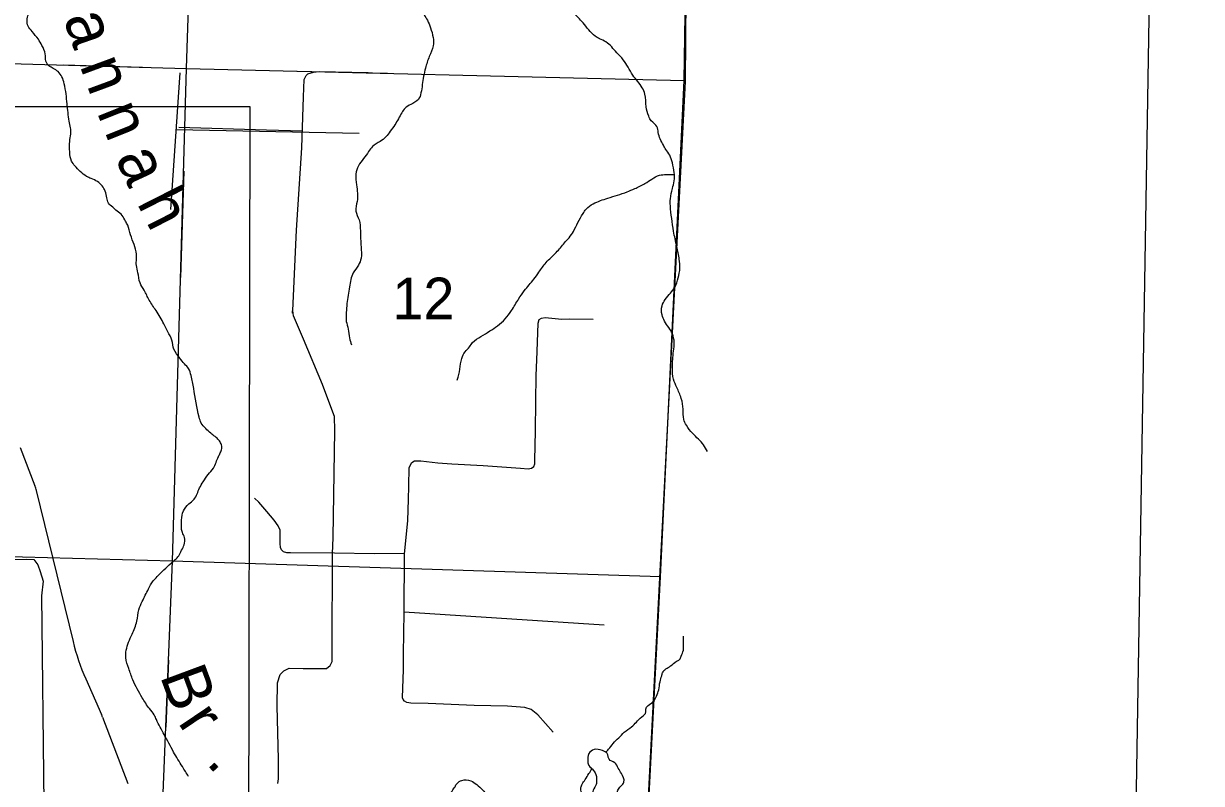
# Model space of a CAD drawing. Extents: x 1219626 to 1426462, y 456797 to 752399.
# Drawn here: x 1367556 to 1380264, y 644217 to 652418 of the extents above; entities that cross this region are included whole.
import ezdxf

# ---------------------------------------------------------------- set-up
doc = ezdxf.new("R2010")
doc.units = 0
for name, color, linetype in [('County Boundary', 7, 'Continuous'), ('Lakes and Ponds', 7, 'Continuous'), ('Local Roads Improved', 7, 'Continuous'), ('Masks', 7, 'Continuous'), ('Narrow River Creek and Branch and Slough', 7, 'Continuous'), ('Narrow River Creek and Branch and Slough Text', 7, 'Continuous'), ('Quad Borders', 7, 'Continuous'), ('Section Lines', 7, 'Continuous'), ('Section Numbers', 7, 'Continuous'), ('Uninventoried Roads and Features', 7, 'Continuous')]:
    doc.layers.add(name, color=color, linetype=linetype)

msp = doc.modelspace()

# ---------------------------------------------------------------- linework, layer by layer
at = {"layer": 'County Boundary'}
for p, q in [((1374801, 662509), (1374693, 651793)), ((1374693, 651793), (1374159, 641444))]:
    msp.add_line(p, q, dxfattribs=at)
at = {"layer": 'Lakes and Ponds'}
for points in [[(1373862, 644509), (1373854, 644539), (1373823, 644562), (1373732, 644585), (1373666, 644555), (1373643, 644478), (1373647, 644428), (1373693, 644370), (1373724, 644332), (1373739, 644248)], [(1373739, 644248), (1373735, 644206), (1373701, 644144), (1373701, 644087), (1373755, 644033), (1373820, 643995), (1373846, 643964), (1373912, 643937), (1373969, 643941), (1373996, 643995), (1373992, 644044), (1373965, 644098), (1373969, 644144), (1374000, 644186), (1374034, 644232), (1374007, 644324), (1373973, 644382), (1373935, 644439), (1373873, 644478), (1373862, 644509)]]:
    msp.add_spline(points, degree=3, dxfattribs=at)
at = {"layer": 'Local Roads Improved'}
for p, q in [((1370455, 649317), (1370454, 649293)), ((1373821, 645926), (1371661, 646065))]:
    msp.add_line(p, q, dxfattribs=at)
for points in [[(1370301, 644216), (1370307, 644267), (1370307, 644474), (1370293, 645056), (1370295, 645303), (1370326, 645392), (1370363, 645433), (1370423, 645460), (1370572, 645458), (1370823, 645456), (1370864, 645489), (1370887, 645533), (1370887, 645609), (1370885, 645667), (1370889, 646694), (1370895, 646872), (1370914, 648026), (1370910, 648177), (1370862, 648310), (1370781, 648523), (1370576, 649012), (1370469, 649264), (1370461, 649320), (1370502, 650188), (1370558, 651078), (1370576, 651629), (1370585, 651813), (1370605, 651856), (1370625, 651877), (1370685, 651895), (1370747, 651899), (1371275, 651889)], [(1370564, 651258), (1370176, 651267), (1369230, 651295)], [(1373271, 644772), (1373103, 644957), (1373032, 645014), (1372964, 645038), (1372776, 645052), (1372416, 645059), (1371920, 645079), (1371736, 645085), (1371691, 645090), (1371665, 645104), (1371651, 645122), (1371646, 645142), (1371657, 645447), (1371655, 645616), (1371661, 646062), (1371666, 646691), (1371703, 647053), (1371711, 647283), (1371712, 647425), (1371717, 647626), (1371745, 647679), (1371773, 647699), (1371803, 647699), (1371842, 647698), (1372024, 647678), (1372176, 647668), (1372515, 647648), (1372918, 647619), (1373001, 647611), (1373037, 647618), (1373061, 647638), (1373073, 647666), (1373074, 647705), (1373079, 648019), (1373084, 648343), (1373087, 648615), (1373098, 648878), (1373109, 649185), (1373119, 649223), (1373146, 649240), (1373185, 649244), (1373365, 649229), (1373442, 649231), (1373703, 649227)], [(1371667, 646698), (1371338, 646696), (1370911, 646702), (1370438, 646706), (1370396, 646706), (1370361, 646717), (1370338, 646737), (1370327, 646762), (1370325, 646807), (1370326, 646882), (1370326, 646952), (1370304, 646998), (1370260, 647058), (1370181, 647153), (1370093, 647252), (1370048, 647297)]]:
    msp.add_lwpolyline(points, dxfattribs=at)
at = {"layer": 'Masks'}
for p, q in [((1367987, 651971), (1368840, 651947)), ((1370504, 651905), (1371483, 651881)), ((1369284, 650824), (1369251, 649679)), ((1369120, 645546), (1369092, 644826))]:
    msp.add_line(p, q, dxfattribs=at)
at = {"layer": 'Narrow River Creek and Branch and Slough'}
for points in [[(1367716, 652249), (1367649, 652332), (1367605, 652391), (1367594, 652454), (1367609, 652517), (1367645, 652595), (1367664, 652650), (1367664, 652706), (1367617, 652808), (1367590, 652867), (1367578, 652918), (1367574, 652997), (1367594, 653064), (1367617, 653111), (1367672, 653142), (1367719, 653146), (1367806, 653123), (1367893, 653107), (1367983, 653123), (1368097, 653174), (1368148, 653213), (1368176, 653284), (1368188, 653311), (1368200, 653332)], [(1371843, 652645), (1371851, 652578), (1371913, 652454), (1371947, 652372), (1371975, 652268), (1371975, 652179), (1371933, 652062), (1371892, 651938), (1371858, 651759), (1371844, 651669), (1371816, 651600), (1371734, 651545), (1371672, 651504), (1371637, 651456), (1371562, 651325), (1371513, 651256), (1371465, 651194), (1371403, 651146), (1371321, 651091), (1371279, 651036), (1371224, 650960), (1371169, 650884), (1371142, 650794), (1371149, 650677), (1371155, 650498), (1371142, 650395), (1371176, 650299), (1371190, 650182), (1371197, 650009), (1371197, 649885), (1371169, 649810), (1371114, 649727), (1371073, 649576), (1371045, 649396), (1371038, 649300), (1371038, 649204), (1371059, 649121), (1371073, 649025), (1371094, 648949)], [(1374934, 647801), (1374893, 647870), (1374776, 647994), (1374707, 648083), (1374680, 648145), (1374673, 648256), (1374652, 648373), (1374604, 648490), (1374569, 648579), (1374556, 648703), (1374569, 648882), (1374576, 648979), (1374556, 649068), (1374473, 649206), (1374445, 649275), (1374445, 649371), (1374480, 649440), (1374535, 649509), (1374583, 649571), (1374618, 649674), (1374638, 649778), (1374631, 649874), (1374604, 650012), (1374569, 650177), (1374549, 650315), (1374535, 650452), (1374535, 650528), (1374556, 650638), (1374576, 650721), (1374576, 650811), (1374556, 650914), (1374528, 650997), (1374487, 651059), (1374459, 651107), (1374404, 651244), (1374390, 651306), (1374328, 651368), (1374301, 651417), (1374273, 651520), (1374260, 651656), (1374232, 651725), (1374129, 651862), (1374026, 652028), (1373957, 652103), (1373840, 652220), (1373771, 652255), (1373723, 652282), (1373592, 652427), (1373489, 652537), (1373433, 652608)], [(1369337, 644292), (1369270, 644398), (1369175, 644556), (1369073, 644745), (1368990, 644906), (1368967, 644957), (1368916, 645024), (1368837, 645142), (1368735, 645335), (1368691, 645457), (1368660, 645575), (1368664, 645654), (1368727, 645827), (1368778, 645969), (1368801, 646091), (1368837, 646182), (1368904, 646316), (1368955, 646402), (1368998, 646449), (1369148, 646595), (1369230, 646674), (1369262, 646733), (1369289, 646792), (1369293, 646871), (1369270, 646926), (1369262, 647060), (1369281, 647158), (1369341, 647233), (1369396, 647284), (1369455, 647406), (1369494, 647473), (1369549, 647552), (1369604, 647619), (1369659, 647745), (1369679, 647784), (1369695, 647831), (1369687, 647883), (1369663, 647922), (1369577, 647997), (1369522, 648048), (1369474, 648107), (1369451, 648170), (1369392, 648481), (1369364, 648619), (1369337, 648694), (1369293, 648745), (1369242, 648808), (1369179, 648903), (1369156, 649001), (1369112, 649091), (1369069, 649178), (1368986, 649320), (1368912, 649434), (1368857, 649540), (1368813, 649619), (1368790, 649729), (1368774, 649808), (1368774, 649875), (1368774, 649930), (1368750, 650032), (1368711, 650139), (1368680, 650241), (1368656, 650284), (1368620, 650347), (1368565, 650395), (1368518, 650438), (1368471, 650481), (1368455, 650536), (1368436, 650611), (1368404, 650666), (1368353, 650713), (1368286, 650745), (1368235, 650769), (1368168, 650820), (1368109, 650883), (1368074, 650934), (1368054, 651032), (1368054, 651147), (1368066, 651225), (1368050, 651363), (1368026, 651552), (1368015, 651658), (1367995, 651769), (1367971, 651843), (1367928, 651899), (1367877, 651934), (1367830, 651961), (1367798, 652013), (1367790, 652091), (1367755, 652182), (1367716, 652249)], [(1372236, 648571), (1372264, 648688), (1372284, 648805), (1372319, 648874), (1372367, 648929), (1372401, 648977), (1372491, 649039), (1372587, 649101), (1372670, 649156), (1372752, 649232), (1372821, 649322), (1372897, 649445), (1372959, 649535), (1373062, 649659), (1373117, 649735), (1373193, 649838), (1373303, 649948), (1373392, 650051), (1373441, 650107), (1373489, 650175), (1373537, 650272), (1373592, 650368), (1373626, 650416), (1373702, 650472), (1373860, 650534), (1374067, 650602), (1374150, 650637), (1374260, 650692), (1374335, 650740), (1374418, 650781), (1374487, 650788), (1374579, 650789)], [(1373840, 644554), (1373867, 644585), (1373918, 644649), (1373977, 644709), (1374037, 644769), (1374115, 644828), (1374225, 644934), (1374271, 644989), (1374271, 645017), (1374294, 645058), (1374354, 645104), (1374386, 645159), (1374409, 645228), (1374423, 645315), (1374441, 645379), (1374450, 645411), (1374487, 645453), (1374537, 645485), (1374602, 645535), (1374634, 645554), (1374652, 645591), (1374675, 645655), (1374675, 645747), (1374675, 645806)], [(1371591, 644098), (1371669, 644071), (1371770, 644043), (1371871, 644030), (1371954, 644043), (1372023, 644066), (1372078, 644089), (1372128, 644094), (1372179, 644135), (1372211, 644181), (1372234, 644218), (1372284, 644250), (1372381, 644245), (1372445, 644204), (1372509, 644149), (1372610, 644030), (1372651, 643979), (1372656, 643896), (1372697, 643846), (1372789, 643795), (1372954, 643740), (1373087, 643699), (1373207, 643671), (1373330, 643671), (1373450, 643676), (1373514, 643727), (1373569, 643855), (1373587, 643919), (1373606, 643965), (1373606, 644020), (1373601, 644071), (1373578, 644117), (1373569, 644172), (1373583, 644209), (1373615, 644259), (1373656, 644323), (1373689, 644375)]]:
    msp.add_spline(points, degree=3, dxfattribs=at)
at = {"layer": 'Quad Borders'}
msp.add_line((1379516, 641354), (1380264, 686814), dxfattribs=at)
at = {"layer": 'Section Lines'}
for p, q in [((1369316, 651934), (1369464, 657156)), ((1364080, 652079), (1369316, 651934)), ((1369162, 646615), (1369316, 651934)), ((1369316, 651934), (1374682, 651802)), ((1369162, 646615), (1363880, 646761)), ((1368959, 641486), (1369162, 646615)), ((1374428, 646445), (1369162, 646615))]:
    msp.add_line(p, q, dxfattribs=at)
msp.add_lwpolyline([(1373944, 631142), (1373861, 636420), (1374184, 641737), (1374428, 646445), (1374682, 651802), (1374762, 657025), (1374852, 662509), (1374989, 667575), (1375140, 672914), (1375306, 678155), (1375456, 683457), (1375574, 688670), (1375758, 694005), (1375924, 699279), (1376131, 704530), (1376287, 709744), (1376407, 714967), (1376509, 720133), (1376643, 725317), (1376723, 730276)], dxfattribs=at)
at = {"layer": 'Uninventoried Roads and Features'}
for p, q in [((1369243, 651885), (1369143, 650413)), ((1371176, 651230), (1369202, 651272)), ((1367518, 647842), (1367679, 647429)), ((1367694, 647379), (1368090, 645748)), ((1368227, 645345), (1368397, 644960)), ((1368409, 644931), (1368680, 644217))]:
    msp.add_line(p, q, dxfattribs=at)
msp.add_lwpolyline([(1353291, 651523), (1369998, 651523), (1369980, 641515), (1353273, 641515)], close=True, dxfattribs=at)
msp.add_lwpolyline([(1366464, 647718), (1366413, 646633), (1367592, 646637), (1367667, 646635), (1367711, 646575), (1367734, 646505), (1367767, 646399), (1367750, 646241), (1367776, 643995), (1367736, 642018)], dxfattribs=at)
for centre, radius, start, end in [((1367306, 647284), 400, 13.6455, 21.207), ((1370423, 646315), 2400, 193.6455, 203.8287), ((1367848, 644718), 600, 20.7878, 23.8287)]:
    msp.add_arc(centre, radius, start, end, dxfattribs=at)

# ---------------------------------------------------------------- texts
at = {"layer": 'Narrow River Creek and Branch and Slough Text'}
for s, rotation, p in [('a', 289.1504, (1367984, 652473)), ('n', 290.2477, (1368159, 651967)), ('n', 291.8153, (1368344, 651464)), ('a', 294.7795, (1368542, 650967)), ('h', 296.9339, (1368774, 650484)), ('B', 290.4016, (1369024, 645380)), ('r', 303.9298, (1369214, 644877)), ('.', 312.0748, (1369518, 644436))]:
    msp.add_text(s, height=500, rotation=rotation, dxfattribs=at).set_placement(p)
at = {"layer": 'Section Numbers'}
msp.add_text('12', height=450, rotation=0.0002, dxfattribs=at).set_placement((1371535, 649226))

doc.saveas('drawing.dxf')
